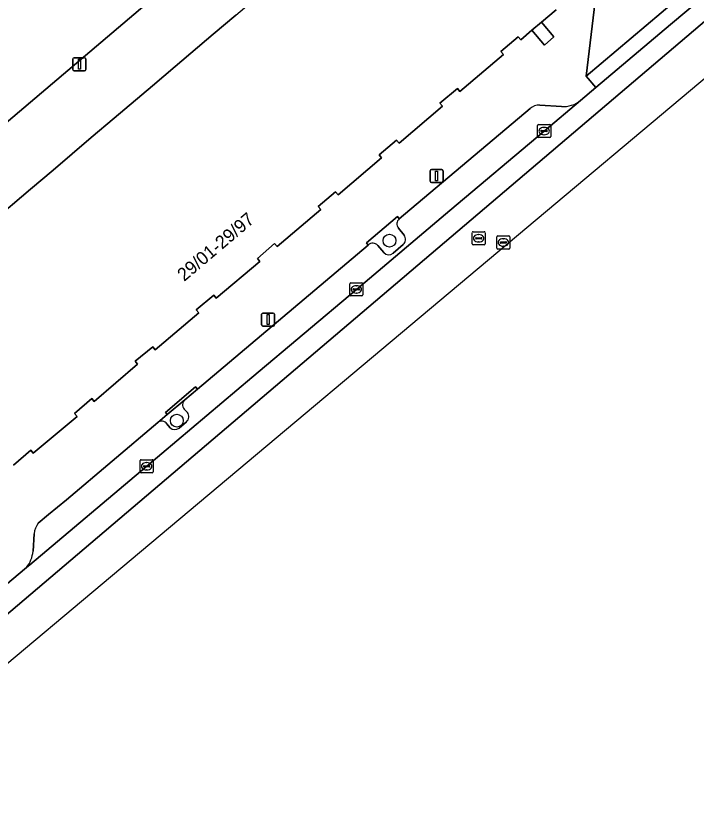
# Model space of a CAD drawing. Extents: x 161772 to 163126, y 383092 to 383917.
# Drawn here: x 162276 to 162327.9, y 383179.2 to 383240.1 of the extents above; entities that cross this region are included whole.
import ezdxf

# ---------------------------------------------------------------- set-up
doc = ezdxf.new("R2010")
doc.units = 0
for name, color, linetype in [('IMGEO_Boom', 7, 'Continuous'), ('IMGEO_Groenvoorziening', 7, 'Continuous'), ('IMGEO_Kolk', 7, 'Continuous'), ('IMGEO_Lichtmast', 7, 'Continuous'), ('IMGEO_Pand', 7, 'Continuous'), ('IMGEO_Pand_nummerreeks', 7, 'Continuous'), ('IMGEO_Parkeervlak_open', 7, 'Continuous'), ('IMGEO_Rijbaan_lokaal_gesloten', 7, 'Continuous'), ('IMGEO_Rioolput', 7, 'Continuous'), ('IMGEO_Verkeerseiland_groen', 7, 'Continuous'), ('IMGEO_Voetpad_op_trap', 7, 'Continuous'), ('IMGEO_Voetpad_open', 7, 'Continuous')]:
    doc.layers.add(name, color=color, linetype=linetype)

msp = doc.modelspace()

# ---------------------------------------------------------------- linework, layer by layer
at = {"layer": 'IMGEO_Boom'}
for centre in [(162304.46, 383222.985), (162288.231, 383209.254)]:
    msp.add_circle(centre, 0.489, dxfattribs=at)
at = {"layer": 'IMGEO_Groenvoorziening'}
msp.add_lwpolyline([(162260.746, 383236.819), (162262.673, 383234.333), (162249.167, 383223.416), (162255.614, 383215.381), (162255.715, 383215.467), (162302.061, 383254.778), (162302.361, 383255.033), (162303.194, 383255.746), (162300.139, 383259.267), (162299.079, 383258.296), (162299.322, 383258.018), (162282.509, 383243.795), (162278.634, 383248.351), (162278.475, 383248.213), (162276.626, 383250.42), (162260.416, 383237.219)], close=True, dxfattribs=at)
at = {"layer": 'IMGEO_Kolk'}
for p, q in [((162315.838, 383231.844), (162316.69, 383231.844)), ((162315.763, 383230.918), (162315.763, 383231.77)), ((162316.022, 383231.338), (162316.022, 383231.35)), ((162316.46, 383231.301), (162316.062, 383231.301)), ((162316.065, 383231.387), (162316.463, 383231.387)), ((162316.251, 383231.624), (162316.276, 383231.624)), ((162316.506, 383231.35), (162316.506, 383231.338)), ((162316.764, 383231.77), (162316.764, 383230.918)), ((162316.69, 383230.844), (162315.838, 383230.844)), ((162316.274, 383231.064), (162316.249, 383231.064)), ((162301.434, 383218.842), (162301.434, 383219.694)), ((162301.509, 383219.768), (162302.361, 383219.768)), ((162302.435, 383219.694), (162302.435, 383218.842)), ((162301.693, 383219.262), (162301.693, 383219.274)), ((162302.131, 383219.225), (162301.733, 383219.225)), ((162301.736, 383219.311), (162302.134, 383219.311)), ((162301.945, 383218.988), (162301.92, 383218.988)), ((162301.922, 383219.548), (162301.947, 383219.548)), ((162302.177, 383219.274), (162302.177, 383219.262)), ((162302.361, 383218.768), (162301.509, 383218.768)), ((162285.43, 383205.347), (162285.43, 383206.199)), ((162285.505, 383206.273), (162286.357, 383206.273)), ((162286.431, 383206.199), (162286.431, 383205.347)), ((162285.689, 383205.767), (162285.689, 383205.779)), ((162286.127, 383205.73), (162285.729, 383205.73)), ((162285.732, 383205.816), (162286.13, 383205.816)), ((162285.918, 383206.053), (162285.943, 383206.053)), ((162286.173, 383205.779), (162286.173, 383205.767)), ((162286.357, 383205.273), (162285.505, 383205.273)), ((162285.941, 383205.493), (162285.916, 383205.493))]:
    msp.add_line(p, q, dxfattribs=at)
for points in [[(162315.838, 383231.844), (162316.69, 383231.844)], [(162315.763, 383230.918), (162315.763, 383231.77)], [(162316.764, 383231.77), (162316.764, 383230.918)], [(162316.69, 383230.844), (162315.838, 383230.844)], [(162301.434, 383218.842), (162301.434, 383219.694)], [(162301.509, 383219.768), (162302.361, 383219.768)], [(162302.435, 383219.694), (162302.435, 383218.842)], [(162302.361, 383218.768), (162301.509, 383218.768)], [(162285.43, 383205.347), (162285.43, 383206.199)], [(162285.505, 383206.273), (162286.357, 383206.273)], [(162286.431, 383206.199), (162286.431, 383205.347)], [(162286.357, 383205.273), (162285.505, 383205.273)]]:
    msp.add_lwpolyline(points, dxfattribs=at)
for centre, radius, start, end in [((162315.84, 383231.768), 0.0765, 91.55205, 178.44795), ((162315.84, 383231.768), 0.0765, 91.55205, 178.44795), ((162316.688, 383231.768), 0.0765, 1.55205, 88.44795), ((162316.688, 383231.768), 0.0765, 1.55205, 88.44795), ((162316.062, 383231.347), 0.0403, 85.87752, 175.75265), ((162316.059, 383231.337), 0.0366, 178.93798, 274.71019), ((162316.463, 383231.344), 0.043, 264.86636, 352.45326), ((162316.467, 383231.349), 0.0386, 1.73085, 96.63898), ((162315.84, 383230.92), 0.0765, 181.55205, 268.44795), ((162315.84, 383230.92), 0.0765, 181.55205, 268.44795), ((162316.688, 383230.92), 0.0765, 271.55205, 358.44795), ((162316.688, 383230.92), 0.0765, 271.55205, 358.44795), ((162301.511, 383219.692), 0.0765, 91.55205, 178.44795), ((162301.511, 383219.692), 0.0765, 91.55205, 178.44795), ((162302.359, 383219.692), 0.0765, 1.55205, 88.44795), ((162302.359, 383219.692), 0.0765, 1.55205, 88.44795), ((162301.733, 383219.271), 0.0403, 85.87752, 175.75265), ((162301.73, 383219.261), 0.0366, 178.93798, 274.71019), ((162302.134, 383219.268), 0.043, 264.86636, 352.45326), ((162302.138, 383219.273), 0.0386, 1.73085, 96.63898), ((162301.511, 383218.844), 0.0765, 181.55205, 268.44795), ((162301.511, 383218.844), 0.0765, 181.55205, 268.44795), ((162302.359, 383218.844), 0.0765, 271.55205, 358.44795), ((162302.359, 383218.844), 0.0765, 271.55205, 358.44795), ((162285.507, 383206.197), 0.0765, 91.55205, 178.44795), ((162285.507, 383206.197), 0.0765, 91.55205, 178.44795), ((162286.355, 383206.197), 0.0765, 1.55205, 88.44795), ((162286.355, 383206.197), 0.0765, 1.55205, 88.44795), ((162285.729, 383205.776), 0.0403, 85.87752, 175.75265), ((162285.726, 383205.766), 0.0366, 178.93798, 274.71019), ((162286.13, 383205.773), 0.043, 264.86636, 352.45326), ((162286.134, 383205.778), 0.0386, 1.73085, 96.63898), ((162285.507, 383205.349), 0.0765, 181.55205, 268.44795), ((162285.507, 383205.349), 0.0765, 181.55205, 268.44795), ((162286.355, 383205.349), 0.0765, 271.55205, 358.44795), ((162286.355, 383205.349), 0.0765, 271.55205, 358.44795)]:
    msp.add_arc(centre, radius, start, end, dxfattribs=at)
for centre, major_axis, ratio, start_param, end_param in [((162316.25, 383231.344), (-0.387, 0.002), 0.722429, 4.712389, 7.853982), ((162316.275, 383231.344), (-0.39, 0.002), 0.717154, 1.570796, 4.712389), ((162301.921, 383219.268), (-0.387, 0.002), 0.722429, 4.712389, 7.853982), ((162301.946, 383219.268), (-0.39, 0.002), 0.717154, 1.570796, 4.712389), ((162285.917, 383205.773), (-0.387, 0.002), 0.722429, 4.712389, 7.853982), ((162285.942, 383205.773), (-0.39, 0.002), 0.717154, 1.570796, 4.712389)]:
    msp.add_ellipse(centre, major_axis=major_axis, ratio=ratio, start_param=start_param, end_param=end_param, dxfattribs=at)
at = {"layer": 'IMGEO_Lichtmast'}
for p, q in [((162280.3, 383236.042), (162280.3, 383236.842)), ((162280.3, 383236.842), (162280.3, 383236.042)), ((162280.4, 383236.942), (162281.19, 383236.942)), ((162281.19, 383236.942), (162280.4, 383236.942)), ((162281.29, 383236.842), (162281.29, 383236.042)), ((162281.29, 383236.042), (162281.29, 383236.842)), ((162281.19, 383235.942), (162280.4, 383235.942)), ((162280.4, 383235.942), (162281.19, 383235.942)), ((162307.556, 383227.515), (162307.556, 383228.315)), ((162307.556, 383228.315), (162307.556, 383227.515)), ((162307.656, 383228.415), (162308.446, 383228.415)), ((162308.446, 383228.415), (162307.656, 383228.415)), ((162308.546, 383228.315), (162308.546, 383227.515)), ((162308.546, 383227.515), (162308.546, 383228.315)), ((162308.446, 383227.415), (162307.656, 383227.415)), ((162307.656, 383227.415), (162308.446, 383227.415)), ((162294.702, 383216.563), (162294.702, 383217.363)), ((162294.702, 383217.363), (162294.702, 383216.563)), ((162294.802, 383217.463), (162295.592, 383217.463)), ((162295.592, 383217.463), (162294.802, 383217.463)), ((162295.692, 383217.363), (162295.692, 383216.563)), ((162295.692, 383216.563), (162295.692, 383217.363)), ((162295.592, 383216.463), (162294.802, 383216.463)), ((162294.802, 383216.463), (162295.592, 383216.463))]:
    msp.add_line(p, q, dxfattribs=at)
for points in [[(162280.72, 383236.817), (162280.87, 383236.817), (162280.87, 383236.067), (162280.72, 383236.067), (162280.72, 383236.817)], [(162307.976, 383228.29), (162308.126, 383228.29), (162308.126, 383227.54), (162307.976, 383227.54), (162307.976, 383228.29)], [(162295.122, 383217.338), (162295.272, 383217.338), (162295.272, 383216.588), (162295.122, 383216.588), (162295.122, 383217.338)]]:
    msp.add_lwpolyline(points, dxfattribs=at)
for centre, start, end in [((162280.4, 383236.842), 90, 180), ((162280.4, 383236.842), 90, 180), ((162281.19, 383236.842), 0, 90), ((162281.19, 383236.842), 360, 90), ((162280.4, 383236.042), 180, 270), ((162280.4, 383236.042), 180, 270), ((162281.19, 383236.042), 270, 0), ((162281.19, 383236.042), 270, 0), ((162307.656, 383228.315), 90, 180), ((162307.656, 383228.315), 90, 180), ((162308.446, 383228.315), 0, 90), ((162308.446, 383228.315), 360, 90), ((162307.656, 383227.515), 180, 270), ((162307.656, 383227.515), 180, 270), ((162308.446, 383227.515), 270, 0), ((162308.446, 383227.515), 270, 0), ((162294.802, 383217.363), 90, 180), ((162294.802, 383217.363), 90, 180), ((162295.592, 383217.363), 0, 90), ((162295.592, 383217.363), 360, 90), ((162294.802, 383216.563), 180, 270), ((162294.802, 383216.563), 180, 270), ((162295.592, 383216.563), 270, 0), ((162295.592, 383216.563), 270, 0)]:
    msp.add_arc(centre, 0.1, start, end, dxfattribs=at)
at = {"layer": 'IMGEO_Pand'}
for points in [[(162275.754, 383205.862), (162277.084, 383206.988), (162277.278, 383206.758), (162280.615, 383209.578), (162280.421, 383209.807), (162281.739, 383210.934), (162281.935, 383210.707), (162285.242, 383213.552), (162285.047, 383213.779), (162286.395, 383214.885), (162286.589, 383214.656), (162289.905, 383217.465), (162289.712, 383217.694), (162291.049, 383218.831), (162291.241, 383218.602), (162294.569, 383221.395), (162294.376, 383221.625), (162295.688, 383222.764), (162295.883, 383222.535), (162299.209, 383225.363), (162299.014, 383225.592), (162300.346, 383226.713), (162300.54, 383226.484), (162303.858, 383229.309), (162303.663, 383229.537), (162304.994, 383230.657), (162305.188, 383230.428), (162308.505, 383233.243), (162308.311, 383233.472), (162309.639, 383234.596), (162309.833, 383234.367), (162313.158, 383237.185), (162312.964, 383237.414), (162314.291, 383238.537), (162314.486, 383238.309), (162315.334, 383239.031), (162316.056, 383239.645), (162317.179, 383240.601)], [(162292.736, 383240.196), (162291.016, 383238.738), (162288.094, 383236.261), (162286.369, 383234.799), (162283.44, 383232.315), (162281.706, 383230.846), (162278.784, 383228.369), (162277.054, 383226.902), (162274.125, 383224.42)]]:
    msp.add_lwpolyline(points, dxfattribs=at)
at = {"layer": 'IMGEO_Parkeervlak_open'}
for points in [[(162301.935, 383219.268), (162309.075, 383225.29), (162316.264, 383231.344), (162319.047, 383233.682)], [(162315.187, 383233.063), (162305.208, 383224.657)], [(162317.588, 383233.208), (162315.927, 383233.325)], [(162305.145, 383223.937), (162305.572, 383223.402)], [(162302.841, 383222.646), (162289.821, 383211.663), (162288.831, 383210.828)], [(162305.501, 383222.684), (162304.74, 383222.035)], [(162304.021, 383222.071), (162303.56, 383222.607)], [(162276.765, 383198.05), (162277.016, 383198.26), (162285.931, 383205.773), (162293.943, 383212.532), (162301.935, 383219.268)], [(162288.789, 383210.137), (162289.039, 383209.876)], [(162286.783, 383209.102), (162279.813, 383203.216), (162278.426, 383202.09), (162277.658, 383201.428)], [(162287.704, 383208.723), (162287.47, 383209.006)], [(162288.959, 383209.17), (162288.409, 383208.69)], [(162277.349, 383200.622), (162277.256, 383199.294)]]:
    msp.add_lwpolyline(points, dxfattribs=at)
for centre, radius, start, end in [((162317.709, 383235.319), 2.114, 266.72582, 309.27007), ((162315.901, 383232.221), 1.104, 88.6762, 130.31723), ((162305.549, 383224.264), 0.52, 130.97912, 219.01959), ((162305.18, 383223.078), 0.508, 309.12978, 39.57547), ((162303.183, 383222.295), 0.49, 39.57856, 134.21185), ((162304.399, 383222.423), 0.516, 222.92495, 311.3423), ((162289.155, 383210.462), 0.49, 131.52118, 221.52233), ((162288.662, 383209.561), 0.491, 307.21972, 39.85055), ((162287.081, 383208.727), 0.479, 35.60848, 128.48175), ((162288.074, 383209.071), 0.508, 223.29967, 311.34038), ((162278.788, 383200.532), 1.442, 141.61032, 176.43856), ((162274.856, 383199.523), 2.411, 322.3608, 354.56144)]:
    msp.add_arc(centre, radius, start, end, dxfattribs=at)
at = {"layer": 'IMGEO_Rijbaan_lokaal_gesloten'}
for points in [[(162174.82, 383097.237), (162181.627, 383109.075), (162185.082, 383115.085), (162267.807, 383184.457), (162331.864, 383238.174), (162334.992, 383240.797), (162372.302, 383272.085), (162439.186, 383331.12), (162452.553, 383342.284), (162503.092, 383384.494), (162503.092, 383384.494), (162502.922, 383384.713), (162501.18, 383386.596), (162499.827, 383385.459), (162477.128, 383365.985), (162459.036, 383350.651), (162175.227, 383109.464), (162171.607, 383105.25), (162169.364, 383100.909), (162168.706, 383099.067), (162168.602, 383098.586), (162174.82, 383097.237), (162174.82, 383097.237)], [(162167.684, 383101.555), (162167.287, 383100.424), (162167.052, 383099.838), (162166.946, 383099.458), (162166.911, 383099.334), (162166.809, 383098.975), (162168.602, 383098.586), (162168.706, 383099.067), (162169.364, 383100.909), (162171.607, 383105.25), (162175.227, 383109.464), (162459.036, 383350.651)], [(162332.127, 383244.723), (162325.904, 383239.465), (162320.2, 383234.655), (162319.047, 383233.682), (162316.264, 383231.344), (162309.075, 383225.29), (162301.935, 383219.268), (162293.943, 383212.532), (162285.931, 383205.773), (162277.016, 383198.26), (162276.765, 383198.05), (162272.711, 383194.654), (162271.165, 383193.347), (162262.524, 383186.021), (162261.398, 383185.06), (162253.282, 383178.106)]]:
    msp.add_lwpolyline(points, dxfattribs=at)
at = {"layer": 'IMGEO_Rioolput'}
for p, q in [((162310.768, 383222.74), (162310.768, 383223.592)), ((162310.843, 383223.666), (162311.695, 383223.666)), ((162311.256, 383223.446), (162311.281, 383223.446)), ((162311.769, 383223.592), (162311.769, 383222.74)), ((162312.649, 383222.418), (162312.649, 383223.27)), ((162312.724, 383223.344), (162313.576, 383223.344)), ((162313.65, 383223.27), (162313.65, 383222.418)), ((162311.695, 383222.666), (162310.843, 383222.666)), ((162311.027, 383223.16), (162311.027, 383223.172)), ((162311.465, 383223.123), (162311.067, 383223.123)), ((162311.07, 383223.209), (162311.468, 383223.209)), ((162311.279, 383222.886), (162311.254, 383222.886)), ((162311.511, 383223.172), (162311.511, 383223.16)), ((162312.908, 383222.838), (162312.908, 383222.85)), ((162313.346, 383222.801), (162312.948, 383222.801)), ((162312.951, 383222.887), (162313.349, 383222.887)), ((162313.137, 383223.124), (162313.162, 383223.124)), ((162313.392, 383222.85), (162313.392, 383222.838)), ((162313.576, 383222.344), (162312.724, 383222.344)), ((162313.16, 383222.564), (162313.135, 383222.564))]:
    msp.add_line(p, q, dxfattribs=at)
for points in [[(162310.768, 383222.74), (162310.768, 383223.592)], [(162310.843, 383223.666), (162311.695, 383223.666)], [(162311.769, 383223.592), (162311.769, 383222.74)], [(162312.649, 383222.418), (162312.649, 383223.27)], [(162312.724, 383223.344), (162313.576, 383223.344)], [(162313.65, 383223.27), (162313.65, 383222.418)], [(162311.695, 383222.666), (162310.843, 383222.666)], [(162313.576, 383222.344), (162312.724, 383222.344)]]:
    msp.add_lwpolyline(points, dxfattribs=at)
for centre, radius, start, end in [((162310.845, 383223.59), 0.0765, 91.55205, 178.44795), ((162310.845, 383223.59), 0.0765, 91.55205, 178.44795), ((162311.693, 383223.59), 0.0765, 1.55205, 88.44795), ((162311.693, 383223.59), 0.0765, 1.55205, 88.44795), ((162312.726, 383223.268), 0.0765, 91.55205, 178.44795), ((162312.726, 383223.268), 0.0765, 91.55205, 178.44795), ((162313.574, 383223.268), 0.0765, 1.55205, 88.44795), ((162313.574, 383223.268), 0.0765, 1.55205, 88.44795), ((162310.845, 383222.742), 0.0765, 181.55205, 268.44795), ((162310.845, 383222.742), 0.0765, 181.55205, 268.44795), ((162311.067, 383223.169), 0.0403, 85.87752, 175.75265), ((162311.064, 383223.159), 0.0366, 178.93798, 274.71019), ((162311.468, 383223.166), 0.043, 264.86636, 352.45326), ((162311.472, 383223.171), 0.0386, 1.73085, 96.63898), ((162311.693, 383222.742), 0.0765, 271.55205, 358.44795), ((162311.693, 383222.742), 0.0765, 271.55205, 358.44795), ((162312.948, 383222.847), 0.0403, 85.87752, 175.75265), ((162312.945, 383222.837), 0.0366, 178.93798, 274.71019), ((162313.349, 383222.844), 0.043, 264.86636, 352.45326), ((162313.353, 383222.849), 0.0386, 1.73085, 96.63898), ((162312.726, 383222.42), 0.0765, 181.55205, 268.44795), ((162312.726, 383222.42), 0.0765, 181.55205, 268.44795), ((162313.574, 383222.42), 0.0765, 271.55205, 358.44795), ((162313.574, 383222.42), 0.0765, 271.55205, 358.44795)]:
    msp.add_arc(centre, radius, start, end, dxfattribs=at)
for centre, major_axis, ratio, start_param, end_param in [((162311.255, 383223.166), (-0.387, 0.002), 0.722429, 4.712389, 7.853982), ((162311.28, 383223.166), (-0.39, 0.002), 0.717154, 1.570796, 4.712389), ((162313.136, 383222.844), (-0.387, 0.002), 0.722429, 4.712389, 7.853982), ((162313.161, 383222.844), (-0.39, 0.002), 0.717154, 1.570796, 4.712389)]:
    msp.add_ellipse(centre, major_axis=major_axis, ratio=ratio, start_param=start_param, end_param=end_param, dxfattribs=at)
at = {"layer": 'IMGEO_Verkeerseiland_groen'}
for points in [[(162305.208, 383224.657), (162305.062, 383224.825), (162302.702, 383222.818), (162302.841, 383222.646)], [(162305.572, 383223.402), (162305.145, 383223.937)], [(162304.74, 383222.035), (162305.501, 383222.684)], [(162303.56, 383222.607), (162304.021, 383222.071)], [(162288.831, 383210.828), (162287.504, 383209.709), (162286.783, 383209.102)], [(162289.039, 383209.876), (162288.789, 383210.137)], [(162287.47, 383209.006), (162287.704, 383208.723)], [(162288.409, 383208.69), (162288.959, 383209.17)]]:
    msp.add_lwpolyline(points, dxfattribs=at)
for centre, radius, start, end in [((162305.549, 383224.264), 0.52, 130.97912, 219.01959), ((162305.18, 383223.078), 0.508, 309.12978, 39.57547), ((162303.183, 383222.295), 0.49, 39.57856, 134.21185), ((162304.399, 383222.423), 0.516, 222.92495, 311.3423), ((162289.155, 383210.462), 0.49, 131.52118, 221.52233), ((162288.662, 383209.561), 0.491, 307.21972, 39.85055), ((162287.081, 383208.727), 0.479, 35.60848, 128.48175), ((162288.074, 383209.071), 0.508, 223.29967, 311.34038)]:
    msp.add_arc(centre, radius, start, end, dxfattribs=at)
at = {"layer": 'IMGEO_Voetpad_op_trap'}
msp.add_lwpolyline([(162316.056, 383239.645), (162315.334, 383239.031), (162316.298, 383237.899), (162317.011, 383238.524)], close=True, dxfattribs=at)
at = {"layer": 'IMGEO_Voetpad_open'}
for points in [[(162255.715, 383215.467), (162255.614, 383215.381), (162258.791, 383211.421), (162263.089, 383215.064), (162264.825, 383216.536), (162267.759, 383219.023), (162269.487, 383220.488), (162272.397, 383222.955), (162274.125, 383224.42), (162277.054, 383226.902), (162278.784, 383228.369), (162281.706, 383230.846), (162283.44, 383232.315), (162286.369, 383234.799), (162288.094, 383236.261), (162291.016, 383238.738), (162292.736, 383240.196), (162295.68, 383242.692), (162297.405, 383244.154), (162300.325, 383246.629), (162302.058, 383248.098), (162305.378, 383250.912), (162302.061, 383254.778)], [(162325.904, 383239.465), (162332.127, 383244.723), (162331.386, 383245.602), (162328.629, 383243.275), (162319.458, 383235.533), (162320.2, 383234.655)], [(162288.831, 383210.828), (162289.821, 383211.663), (162289.666, 383211.838), (162287.361, 383209.879), (162287.504, 383209.709)]]:
    msp.add_lwpolyline(points, close=True, dxfattribs=at)
for points in [[(162330.077, 383249.586), (162323.973, 383244.46), (162320.145, 383241.245), (162319.458, 383235.533), (162328.629, 383243.275)], [(162319.047, 383233.682), (162320.2, 383234.655), (162319.458, 383235.533), (162320.145, 383241.245)], [(162317.179, 383240.601), (162316.056, 383239.645), (162317.011, 383238.524), (162316.298, 383237.899), (162315.334, 383239.031), (162314.486, 383238.309), (162314.291, 383238.537), (162312.964, 383237.414), (162313.158, 383237.185), (162309.833, 383234.367), (162309.639, 383234.596), (162308.311, 383233.472), (162308.505, 383233.243), (162305.188, 383230.428), (162304.994, 383230.657), (162303.663, 383229.537), (162303.858, 383229.309), (162300.54, 383226.484), (162300.346, 383226.713), (162299.014, 383225.592), (162299.209, 383225.363), (162295.883, 383222.535), (162295.688, 383222.764), (162294.376, 383221.625), (162294.569, 383221.395), (162291.241, 383218.602), (162291.049, 383218.831), (162289.712, 383217.694), (162289.905, 383217.465), (162286.589, 383214.656), (162286.395, 383214.885), (162285.047, 383213.779), (162285.242, 383213.552), (162281.935, 383210.707), (162281.739, 383210.934), (162280.421, 383209.807), (162280.615, 383209.578), (162277.278, 383206.758), (162277.084, 383206.988), (162275.754, 383205.862)], [(162286.783, 383209.102), (162287.504, 383209.709), (162287.361, 383209.879), (162289.666, 383211.838), (162289.821, 383211.663), (162302.841, 383222.646), (162302.702, 383222.818), (162305.062, 383224.825), (162305.208, 383224.657), (162315.187, 383233.063)], [(162315.927, 383233.325), (162317.588, 383233.208)], [(162277.658, 383201.428), (162278.426, 383202.09), (162279.813, 383203.216), (162286.783, 383209.102)], [(162277.256, 383199.294), (162277.349, 383200.622)], [(162221.621, 383151.201), (162222.068, 383151.575), (162222.229, 383151.713), (162221.461, 383152.598), (162227.496, 383157.758), (162228.269, 383156.857), (162239.188, 383166.147), (162245.425, 383171.464), (162250.138, 383175.449), (162251.683, 383176.756), (162253.282, 383178.106), (162261.398, 383185.06), (162262.524, 383186.021), (162261.78, 383186.907), (162263.169, 383188.098), (162269.127, 383193.205), (162270.353, 383194.256), (162271.165, 383193.347), (162272.711, 383194.654), (162276.765, 383198.05)]]:
    msp.add_lwpolyline(points, dxfattribs=at)
for centre, radius, start, end in [((162317.709, 383235.319), 2.114, 266.72582, 309.27007), ((162315.901, 383232.221), 1.104, 88.6762, 130.31723), ((162278.788, 383200.532), 1.442, 141.61032, 176.43856), ((162274.856, 383199.523), 2.411, 322.3608, 354.56144)]:
    msp.add_arc(centre, radius, start, end, dxfattribs=at)

# ---------------------------------------------------------------- texts
at = {"layer": 'IMGEO_Pand_nummerreeks'}
msp.add_text('29/01-29/97', height=1, rotation=40.30262, dxfattribs=at).set_placement((162288.794, 383219.831))

doc.saveas('drawing.dxf')
